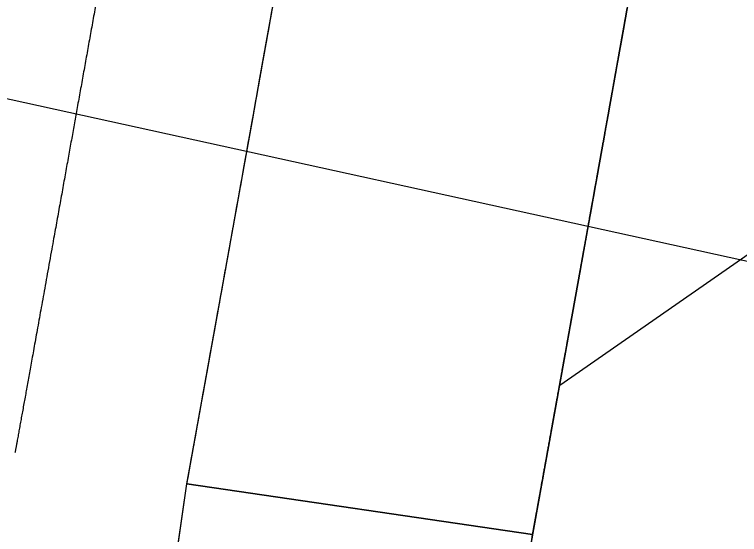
# Model space of a CAD drawing. Extents: x 14104283 to 14128447, y 8633203 to 8671666.
# Drawn here: x 14107927.15 to 14107952.05, y 8640076.58 to 8640094.45 of the extents above; entities that cross this region are included whole.
import ezdxf

# ---------------------------------------------------------------- set-up
doc = ezdxf.new("R2010")
doc.units = 0
for name, color, linetype in [('Default', 7, 'Continuous'), ('dsnNonPlotable', 7, 'Continuous'), ('dsnPaintPlaceChannelizingLaneWhite', 7, 'Continuous'), ('dsnPaintPlaceEdgeLineRightWhite', 7, 'Continuous'), ('dsnStgShadingPrevPav', 7, 'Continuous')]:
    doc.layers.add(name, color=color, linetype=linetype)

msp = doc.modelspace()

# ---------------------------------------------------------------- linework, layer by layer
at = {"layer": 'Default'}
for centre, radius, start, end in [((14098631.467, 8641759.507), 9452.312, 349.7548332, 350.3046747), ((14098631.467, 8641759.507), 9464.312, 349.7548332, 350.3046747), ((14098576.761, 8641447.78), 9456, 351.2368195, 351.6728455)]:
    msp.add_arc(centre, radius, start, end, dxfattribs=at)
at = {"layer": 'dsnNonPlotable'}
msp.add_lwpolyline([(14107218.443, 8638642.326), (14107554.832, 8640173.306), (14108541.3, 8639956.558), (14108204.912, 8638425.579)], close=True, dxfattribs=at)
at = {"layer": 'dsnPaintPlaceChannelizingLaneWhite'}
msp.add_line((14107945.875, 8640081.707), (14107953.644, 8640087.113), dxfattribs=at)
msp.add_arc((14098631.467, 8641759.507), 9464.312, 349.7548332, 350.3046747, dxfattribs=at)
at = {"layer": 'dsnPaintPlaceEdgeLineRightWhite'}
for centre, radius, start, end in [((14098631.467, 8641759.507), 9452.312, 349.7548332, 350.3046747), ((14098576.761, 8641447.78), 9456, 351.2343657, 351.6728455)]:
    msp.add_arc(centre, radius, start, end, dxfattribs=at)
at = {"layer": 'dsnStgShadingPrevPav'}
for p, q in [((14107933.069, 8640078.313), (14107944.942, 8640076.575)), ((14107944.942, 8640076.575), (14107933.069, 8640078.313))]:
    msp.add_line(p, q, dxfattribs=at)
for radius, start in [(9456, 348.4493429), (9456, 351.2368195), (9468, 347.8072551)]:
    msp.add_arc((14098576.761, 8641447.78), radius, start, 351.6728455, dxfattribs=at)
for points, degree in [([(14107942.86, 8640168.664), (14107942.715, 8640167.816), (14107942.214, 8640164.884), (14107941.297, 8640159.543), (14107940.569, 8640155.31), (14107939.787, 8640150.781), (14107939.017, 8640146.332), (14107938.241, 8640141.861), (14107937.464, 8640137.397), (14107936.685, 8640132.932), (14107935.903, 8640128.467), (14107935.119, 8640124.003), (14107934.334, 8640119.539), (14107933.546, 8640115.075), (14107932.755, 8640110.612), (14107931.963, 8640106.15), (14107931.168, 8640101.683), (14107930.375, 8640097.238), (14107929.565, 8640092.714), (14107928.806, 8640088.486), (14107927.846, 8640083.153), (14107927.317, 8640080.226), (14107927.164, 8640079.38)], 2), ([(14107933.069, 8640078.313), (14107933.337, 8640079.801), (14107933.875, 8640082.776), (14107934.678, 8640087.239), (14107935.479, 8640091.703), (14107936.278, 8640096.167), (14107937.075, 8640100.631), (14107937.87, 8640105.096), (14107938.663, 8640109.562), (14107939.453, 8640114.027), (14107940.242, 8640118.494), (14107941.028, 8640122.96), (14107941.812, 8640127.428), (14107942.594, 8640131.895), (14107943.374, 8640136.363), (14107944.152, 8640140.832), (14107944.928, 8640145.301), (14107945.701, 8640149.77), (14107946.473, 8640154.24), (14107947.242, 8640158.711), (14107948.009, 8640163.181), (14107948.519, 8640166.162), (14107948.774, 8640167.653)], 3), ([(14107935.879, 8640093.935), (14107935.932, 8640094.232), (14107935.985, 8640094.53), (14107936.038, 8640094.827)], 2), ([(14107948.155, 8640094.452), (14107948.168, 8640094.526), (14107948.181, 8640094.601), (14107948.195, 8640094.675)], 2), ([(14107948.075, 8640094.005), (14107948.101, 8640094.154), (14107948.128, 8640094.303), (14107948.155, 8640094.452)], 2), ([(14107948.155, 8640094.452), (14107948.128, 8640094.303), (14107948.101, 8640094.154), (14107948.075, 8640094.005)], 2), ([(14107948.035, 8640093.781), (14107948.048, 8640093.856), (14107948.062, 8640093.93), (14107948.075, 8640094.005)], 2), ([(14107948.075, 8640094.005), (14107948.062, 8640093.93), (14107948.048, 8640093.856), (14107948.035, 8640093.781)], 2), ([(14107935.839, 8640093.711), (14107935.852, 8640093.786), (14107935.865, 8640093.86), (14107935.879, 8640093.935)], 2), ([(14107947.995, 8640093.558), (14107948.008, 8640093.632), (14107948.022, 8640093.707), (14107948.035, 8640093.781)], 2), ([(14107948.035, 8640093.781), (14107948.022, 8640093.707), (14107948.008, 8640093.632), (14107947.995, 8640093.558)], 2), ([(14107935.679, 8640092.819), (14107935.732, 8640093.116), (14107935.785, 8640093.414), (14107935.839, 8640093.711)], 2), ([(14107947.955, 8640093.334), (14107947.968, 8640093.409), (14107947.982, 8640093.483), (14107947.995, 8640093.558)], 2), ([(14107947.995, 8640093.558), (14107947.982, 8640093.483), (14107947.968, 8640093.409), (14107947.955, 8640093.334)], 2), ([(14107947.835, 8640092.664), (14107947.875, 8640092.887), (14107947.915, 8640093.111), (14107947.955, 8640093.334)], 2), ([(14107947.955, 8640093.334), (14107947.915, 8640093.111), (14107947.875, 8640092.887), (14107947.835, 8640092.664)], 2), ([(14107935.639, 8640092.595), (14107935.652, 8640092.67), (14107935.665, 8640092.744), (14107935.679, 8640092.819)], 2), ([(14107935.479, 8640091.703), (14107935.532, 8640092), (14107935.586, 8640092.298), (14107935.639, 8640092.595)], 2), ([(14107947.675, 8640091.77), (14107947.728, 8640092.068), (14107947.782, 8640092.366), (14107947.835, 8640092.664)], 2), ([(14107947.835, 8640092.664), (14107947.782, 8640092.366), (14107947.728, 8640092.068), (14107947.675, 8640091.77)], 2), ([(14107947.595, 8640091.323), (14107947.622, 8640091.472), (14107947.648, 8640091.621), (14107947.675, 8640091.77)], 2), ([(14107947.675, 8640091.77), (14107947.648, 8640091.621), (14107947.622, 8640091.472), (14107947.595, 8640091.323)], 2), ([(14107935.279, 8640090.587), (14107935.345, 8640090.959), (14107935.412, 8640091.331), (14107935.479, 8640091.703)], 2), ([(14107947.355, 8640089.982), (14107947.435, 8640090.429), (14107947.515, 8640090.876), (14107947.595, 8640091.323)], 2), ([(14107947.595, 8640091.323), (14107947.515, 8640090.876), (14107947.435, 8640090.429), (14107947.355, 8640089.982)], 2), ([(14107935.159, 8640089.917), (14107935.199, 8640090.14), (14107935.239, 8640090.364), (14107935.279, 8640090.587)], 2), ([(14107935.119, 8640089.694), (14107935.132, 8640089.768), (14107935.145, 8640089.843), (14107935.159, 8640089.917)], 2), ([(14107947.275, 8640089.535), (14107947.301, 8640089.684), (14107947.328, 8640089.833), (14107947.355, 8640089.982)], 2), ([(14107947.355, 8640089.982), (14107947.328, 8640089.833), (14107947.301, 8640089.684), (14107947.275, 8640089.535)], 2), ([(14107934.878, 8640088.355), (14107934.958, 8640088.801), (14107935.038, 8640089.248), (14107935.119, 8640089.694)], 2), ([(14107947.195, 8640089.088), (14107947.221, 8640089.237), (14107947.248, 8640089.386), (14107947.275, 8640089.535)], 2), ([(14107947.275, 8640089.535), (14107947.248, 8640089.386), (14107947.221, 8640089.237), (14107947.195, 8640089.088)], 2), ([(14107947.154, 8640088.864), (14107947.168, 8640088.939), (14107947.181, 8640089.013), (14107947.195, 8640089.088)], 2), ([(14107947.195, 8640089.088), (14107947.181, 8640089.013), (14107947.168, 8640088.939), (14107947.154, 8640088.864)], 2), ([(14107946.994, 8640087.971), (14107947.048, 8640088.269), (14107947.101, 8640088.567), (14107947.154, 8640088.864)], 2), ([(14107947.154, 8640088.864), (14107947.101, 8640088.567), (14107947.048, 8640088.269), (14107946.994, 8640087.971)], 2), ([(14107934.758, 8640087.685), (14107934.798, 8640087.909), (14107934.838, 8640088.132), (14107934.878, 8640088.355)], 2), ([(14107946.954, 8640087.747), (14107946.967, 8640087.822), (14107946.981, 8640087.896), (14107946.994, 8640087.971)], 2), ([(14107946.994, 8640087.971), (14107946.981, 8640087.896), (14107946.967, 8640087.822), (14107946.954, 8640087.747)], 2), ([(14107934.718, 8640087.462), (14107934.731, 8640087.537), (14107934.744, 8640087.611), (14107934.758, 8640087.685)], 2), ([(14107946.713, 8640086.406), (14107946.78, 8640086.779), (14107946.847, 8640087.151), (14107946.914, 8640087.524)], 2), ([(14107946.914, 8640087.524), (14107946.847, 8640087.151), (14107946.78, 8640086.779), (14107946.713, 8640086.406)], 2), ([(14107946.914, 8640087.524), (14107946.927, 8640087.598), (14107946.941, 8640087.673), (14107946.954, 8640087.747)], 2), ([(14107946.954, 8640087.747), (14107946.941, 8640087.673), (14107946.927, 8640087.598), (14107946.914, 8640087.524)], 2), ([(14107934.678, 8640087.239), (14107934.691, 8640087.313), (14107934.704, 8640087.388), (14107934.718, 8640087.462)], 2), ([(14107934.557, 8640086.57), (14107934.597, 8640086.793), (14107934.637, 8640087.016), (14107934.678, 8640087.239)], 2), ([(14107934.477, 8640086.123), (14107934.504, 8640086.272), (14107934.53, 8640086.421), (14107934.557, 8640086.57)], 2), ([(14107946.593, 8640085.736), (14107946.633, 8640085.959), (14107946.673, 8640086.183), (14107946.713, 8640086.406)], 2), ([(14107946.713, 8640086.406), (14107946.673, 8640086.183), (14107946.633, 8640085.959), (14107946.593, 8640085.736)], 2), ([(14107934.357, 8640085.454), (14107934.397, 8640085.677), (14107934.437, 8640085.9), (14107934.477, 8640086.123)], 2), ([(14107946.553, 8640085.513), (14107946.566, 8640085.587), (14107946.58, 8640085.662), (14107946.593, 8640085.736)], 2), ([(14107946.593, 8640085.736), (14107946.58, 8640085.662), (14107946.566, 8640085.587), (14107946.553, 8640085.513)], 2), ([(14107934.116, 8640084.115), (14107934.196, 8640084.561), (14107934.276, 8640085.007), (14107934.357, 8640085.454)], 2), ([(14107946.472, 8640085.066), (14107946.499, 8640085.215), (14107946.526, 8640085.364), (14107946.553, 8640085.513)], 2), ([(14107946.553, 8640085.513), (14107946.526, 8640085.364), (14107946.499, 8640085.215), (14107946.472, 8640085.066)], 2), ([(14107946.392, 8640084.619), (14107946.419, 8640084.768), (14107946.446, 8640084.917), (14107946.472, 8640085.066)], 2), ([(14107946.472, 8640085.066), (14107946.446, 8640084.917), (14107946.419, 8640084.768), (14107946.392, 8640084.619)], 2), ([(14107946.312, 8640084.172), (14107946.339, 8640084.321), (14107946.365, 8640084.47), (14107946.392, 8640084.619)], 2), ([(14107946.392, 8640084.619), (14107946.365, 8640084.47), (14107946.339, 8640084.321), (14107946.312, 8640084.172)], 2), ([(14107934.035, 8640083.669), (14107934.062, 8640083.817), (14107934.089, 8640083.966), (14107934.116, 8640084.115)], 2), ([(14107946.231, 8640083.725), (14107946.258, 8640083.874), (14107946.285, 8640084.023), (14107946.312, 8640084.172)], 2), ([(14107946.312, 8640084.172), (14107946.285, 8640084.023), (14107946.258, 8640083.874), (14107946.231, 8640083.725)], 2), ([(14107933.914, 8640082.999), (14107933.955, 8640083.222), (14107933.995, 8640083.445), (14107934.035, 8640083.669)], 2), ([(14107946.071, 8640082.831), (14107946.124, 8640083.129), (14107946.178, 8640083.427), (14107946.231, 8640083.725)], 2), ([(14107946.231, 8640083.725), (14107946.178, 8640083.427), (14107946.124, 8640083.129), (14107946.071, 8640082.831)], 2), ([(14107933.754, 8640082.107), (14107933.794, 8640082.33), (14107933.834, 8640082.553), (14107933.874, 8640082.776)], 2), ([(14107933.874, 8640082.776), (14107933.888, 8640082.85), (14107933.901, 8640082.925), (14107933.914, 8640082.999)], 2), ([(14107945.99, 8640082.384), (14107946.017, 8640082.533), (14107946.044, 8640082.682), (14107946.071, 8640082.831)], 2), ([(14107946.071, 8640082.831), (14107946.044, 8640082.682), (14107946.017, 8640082.533), (14107945.99, 8640082.384)], 2), ([(14107945.789, 8640081.267), (14107945.856, 8640081.64), (14107945.923, 8640082.012), (14107945.99, 8640082.384)], 2), ([(14107945.99, 8640082.384), (14107945.923, 8640082.012), (14107945.856, 8640081.64), (14107945.789, 8640081.267)], 2), ([(14107933.673, 8640081.66), (14107933.7, 8640081.809), (14107933.727, 8640081.958), (14107933.754, 8640082.107)], 2), ([(14107933.552, 8640080.991), (14107933.592, 8640081.214), (14107933.633, 8640081.437), (14107933.673, 8640081.66)], 2), ([(14107945.708, 8640080.82), (14107945.722, 8640080.895), (14107945.735, 8640080.969), (14107945.749, 8640081.044)], 2), ([(14107945.749, 8640081.044), (14107945.735, 8640080.969), (14107945.722, 8640080.895), (14107945.708, 8640080.82)], 2), ([(14107945.749, 8640081.044), (14107945.762, 8640081.118), (14107945.775, 8640081.193), (14107945.789, 8640081.267)], 2), ([(14107945.789, 8640081.267), (14107945.775, 8640081.193), (14107945.762, 8640081.118), (14107945.749, 8640081.044)], 2), ([(14107933.27, 8640079.429), (14107933.364, 8640079.95), (14107933.458, 8640080.47), (14107933.552, 8640080.991)], 2), ([(14107945.668, 8640080.597), (14107945.681, 8640080.671), (14107945.695, 8640080.746), (14107945.708, 8640080.82)], 2), ([(14107945.708, 8640080.82), (14107945.695, 8640080.746), (14107945.681, 8640080.671), (14107945.668, 8640080.597)], 2), ([(14107945.587, 8640080.15), (14107945.614, 8640080.299), (14107945.641, 8640080.448), (14107945.668, 8640080.597)], 2), ([(14107945.668, 8640080.597), (14107945.641, 8640080.448), (14107945.614, 8640080.299), (14107945.587, 8640080.15)], 2), ([(14107945.225, 8640078.139), (14107945.346, 8640078.81), (14107945.467, 8640079.48), (14107945.587, 8640080.15)], 2), ([(14107945.587, 8640080.15), (14107945.467, 8640079.48), (14107945.346, 8640078.81), (14107945.225, 8640078.139)], 2), ([(14107933.149, 8640078.76), (14107933.19, 8640078.983), (14107933.23, 8640079.206), (14107933.27, 8640079.429)], 2), ([(14107933.069, 8640078.313), (14107933.096, 8640078.462), (14107933.122, 8640078.611), (14107933.149, 8640078.76)], 2), ([(14107945.063, 8640077.246), (14107945.117, 8640077.543), (14107945.171, 8640077.841), (14107945.225, 8640078.139)], 2), ([(14107945.225, 8640078.139), (14107945.171, 8640077.841), (14107945.117, 8640077.543), (14107945.063, 8640077.246)], 2), ([(14107945.023, 8640077.022), (14107945.036, 8640077.097), (14107945.05, 8640077.171), (14107945.063, 8640077.246)], 2), ([(14107945.063, 8640077.246), (14107945.05, 8640077.171), (14107945.036, 8640077.097), (14107945.023, 8640077.022)], 2), ([(14107944.942, 8640076.575), (14107944.969, 8640076.724), (14107944.996, 8640076.873), (14107945.023, 8640077.022)], 2), ([(14107945.023, 8640077.022), (14107944.996, 8640076.873), (14107944.969, 8640076.724), (14107944.942, 8640076.575)], 2)]:
    msp.add_open_spline(points, degree=degree, dxfattribs=at)

doc.saveas('drawing.dxf')
